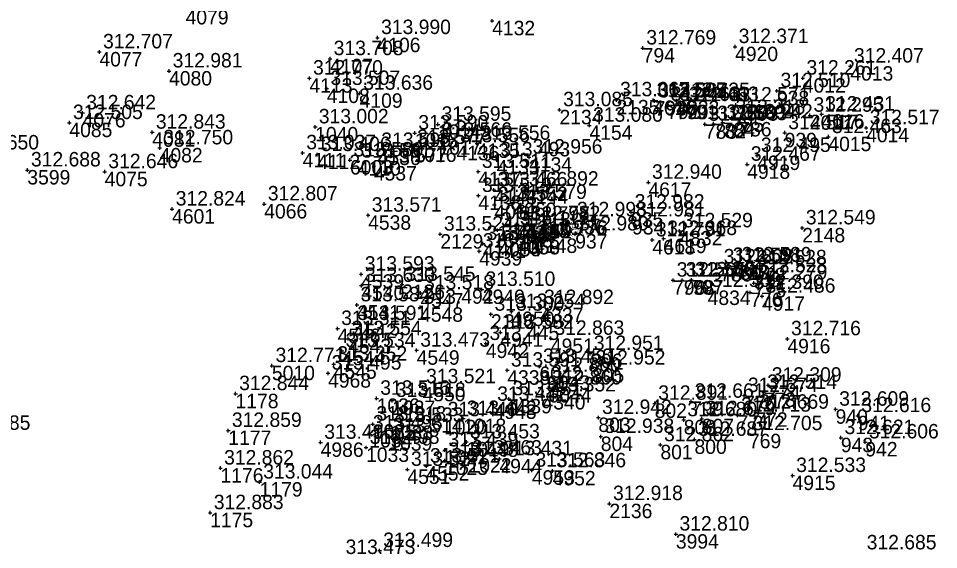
# Model space of a CAD drawing. Extents: x -829398 to -819400, y -1074439 to -1067977.
# Drawn here: x -820488.2 to -820411.7, y -1068420.4 to -1068376.3 of the extents above; entities that cross this region are included whole.
import ezdxf

# ---------------------------------------------------------------- set-up
doc = ezdxf.new("R2010")
doc.units = 0
for name, color, linetype in [('Vrstva 60', 7, 'Continuous'), ('Vrstva 61', 7, 'Continuous'), ('Čísla bodů_doměření_2012', 7, 'Continuous')]:
    doc.layers.add(name, color=color, linetype=linetype)

# ---------------------------------------------------------------- blocks, each defined once
blk = doc.blocks.new('BOD')
at = {"layer": 'Čísla bodů_doměření_2012'}
for p, q in [((-0.15, 0), (0.15, 0)), ((0, -0.15), (0, 0.15))]:
    blk.add_line(p, q, dxfattribs=at)

msp = doc.modelspace()

# ---------------------------------------------------------------- block references
at = {"layer": 'Vrstva 60'}
for p in [(-820448.793, -1068376.458), (-820458.321, -1068377.858), (-820481.424, -1068379.046), (-820436.284, -1068378.722), (-820428.611, -1068378.607), (-820462.261, -1068379.607), (-820419.035, -1068380.226), (-820475.638, -1068380.631), (-820463.975, -1068381.225), (-820422.981, -1068381.223), (-820462.534, -1068382.086), (-820459.806, -1068382.482), (-820425.135, -1068382.272), (-820438.465, -1068383.026), (-820435.43, -1068383.071), (-820435.295, -1068383.127), (-820434.255, -1068383.414), (-820433.508, -1068383.435), (-820433.491, -1068383.091), (-820432.744, -1068383.426), (-820428.538, -1068383.458), (-820482.823, -1068384.111), (-820443.198, -1068383.852), (-820422.395, -1068384.313), (-820421.424, -1068384.214), (-820483.921, -1068384.918), (-820453.3, -1068385.061), (-820440.71, -1068385.14), (-820431.124, -1068385.055), (-820430.394, -1068385.009), (-820429.644, -1068384.91), (-820428.874, -1068384.488), (-820428.26, -1068384.861), (-820477.038, -1068385.717), (-820463.496, -1068385.274), (-820455.226, -1068385.785), (-820424.49, -1068385.76), (-820417.722, -1068385.347), (-820453.258, -1068386.387), (-820450.067, -1068386.643), (-820420.859, -1068386.084), (-820476.417, -1068387.019), (-820464.539, -1068387.428), (-820458.305, -1068387.238), (-820455.328, -1068386.983), (-820451.759, -1068386.841), (-820463.331, -1068387.574), (-820460.612, -1068388.025), (-820459.948, -1068388.118), (-820448.415, -1068388.015), (-820445.728, -1068387.788), (-820426.767, -1068387.65), (-820487.413, -1068388.853), (-820480.986, -1068388.999), (-820458.624, -1068388.524), (-820449.953, -1068388.977), (-820427.604, -1068388.381), (-820448.644, -1068390.508), (-820446.049, -1068390.45), (-820435.811, -1068389.88), (-820449.939, -1068390.975), (-820467.731, -1068391.677), (-820448.613, -1068391.739), (-820447.03, -1068391.553), (-820475.385, -1068392.101), (-820459.098, -1068392.613), (-820437.253, -1068392.358), (-820446.781, -1068393.362), (-820445.907, -1068393.319), (-820442.044, -1068392.994), (-820437.171, -1068393.006), (-820453.1, -1068394.181), (-820448.36, -1068393.85), (-820446.789, -1068393.702), (-820441.893, -1068394.174), (-820433.233, -1068393.913), (-820423.034, -1068393.666), (-820449.558, -1068394.961), (-820448.279, -1068394.819), (-820448.274, -1068394.835), (-820446.729, -1068394.659), (-820446.699, -1068394.656), (-820445.296, -1068394.542), (-820435.491, -1068394.664), (-820434.548, -1068394.553), (-820449.867, -1068395.595), (-820429.857, -1068396.912), (-820429.104, -1068396.79), (-820428.356, -1068396.745), (-820427.101, -1068396.984), (-820459.677, -1068397.512), (-820433.764, -1068398.01), (-820433.008, -1068398.009), (-820432.242, -1068397.987), (-820427.057, -1068397.648), (-820459.662, -1068398.451), (-820456.286, -1068398.363), (-820449.647, -1068398.779), (-820430.89, -1068398.864), (-820427.049, -1068398.24), (-820454.75, -1068399.067), (-820427.35, -1068399.028), (-820426.373, -1068399.341), (-820460.029, -1068400.06), (-820454.782, -1068400.259), (-820444.782, -1068400.289), (-820448.894, -1068400.838), (-820447.185, -1068400.61), (-820460.292, -1068401.612), (-820461.639, -1068402.025), (-820448.112, -1068402.337), (-820460.758, -1068402.873), (-820449.321, -1068403.272), (-820443.919, -1068402.845), (-820424.262, -1068402.88), (-820461.272, -1068403.87), (-820455.068, -1068403.828), (-820440.648, -1068404.102), (-820461.957, -1068404.988), (-820467.092, -1068405.11), (-820462.427, -1068405.731), (-820447.535, -1068405.487), (-820444.87, -1068405.175), (-820440.5, -1068405.31), (-820444.224, -1068405.914), (-820454.58, -1068406.864), (-820444.119, -1068406.967), (-820426.242, -1068407.336), (-820425.864, -1068406.738), (-820470.113, -1068407.438), (-820458.39, -1068407.823), (-820457.097, -1068408.003), (-820447.403, -1068407.866), (-820444.613, -1068407.544), (-820432.266, -1068408.072), (-820427.847, -1068407.595), (-820448.675, -1068408.326), (-820435.292, -1068408.242), (-820420.261, -1068408.731), (-820452.787, -1068409.609), (-820451.196, -1068409.504), (-820439.968, -1068409.415), (-820432.881, -1068409.611), (-820431.372, -1068409.518), (-820428.411, -1068409.224), (-820426.916, -1068408.982), (-820418.42, -1068409.266), (-820458.715, -1068409.966), (-820457.274, -1068410.077), (-820470.717, -1068410.493), (-820459, -1068410.703), (-820457.34, -1068410.967), (-820439.767, -1068410.996), (-820427.457, -1068410.762), (-820419.82, -1068411.09), (-820463.043, -1068411.482), (-820459.268, -1068411.902), (-820450.936, -1068411.445), (-820434.813, -1068411.683), (-820431.982, -1068411.235), (-820417.791, -1068411.446), (-820452.725, -1068412.112), (-820454.262, -1068413.453), (-820452.714, -1068412.981), (-820450.762, -1068412.787), (-820448.19, -1068412.847), (-820471.364, -1068413.616), (-820455.836, -1068413.73), (-820445.499, -1068413.795), (-820443.767, -1068413.849), (-820423.835, -1068414.239), (-820468.113, -1068414.78), (-820439.052, -1068416.573), (-820472.223, -1068417.326), (-820433.53, -1068419.103), (-820458.144, -1068420.47)]:
    msp.add_blockref('BOD', p, dxfattribs=at)

# ---------------------------------------------------------------- texts
for s, p in [('4079', (-820474.265, -1068376.755)), ('4132', (-820448.793, -1068377.658)), ('4106', (-820458.321, -1068379.058)), ('794', (-820436.284, -1068379.922)), ('4920', (-820428.611, -1068379.807)), ('4077', (-820481.424, -1068380.246)), ('4107', (-820462.261, -1068380.807)), ('4013', (-820419.035, -1068381.426)), ('4080', (-820475.638, -1068381.831)), ('4113', (-820463.975, -1068382.425)), ('4012', (-820422.981, -1068382.423)), ('4108', (-820462.534, -1068383.286)), ('4109', (-820459.806, -1068383.682)), ('938', (-820425.135, -1068383.472)), ('2135', (-820438.465, -1068384.226)), ('4616', (-820435.43, -1068384.271)), ('793', (-820435.295, -1068384.327)), ('792', (-820434.255, -1068384.614)), ('4833', (-820433.491, -1068384.291)), ('790', (-820433.508, -1068384.635)), ('791', (-820432.744, -1068384.626)), ('787', (-820428.538, -1068384.658)), ('4076', (-820482.823, -1068385.311)), ('2134', (-820443.198, -1068385.052)), ('4016', (-820421.424, -1068385.414)), ('4085', (-820483.921, -1068386.118)), ('1014', (-820453.3, -1068386.261)), ('783', (-820431.124, -1068386.255)), ('782', (-820430.394, -1068386.209)), ('784', (-820429.644, -1068386.11)), ('785', (-820428.874, -1068385.688)), ('786', (-820428.26, -1068386.061)), ('4017', (-820422.395, -1068385.513)), ('4081', (-820477.038, -1068386.917)), ('1040', (-820463.496, -1068386.474)), ('1015', (-820455.226, -1068386.985)), ('4154', (-820440.71, -1068386.34)), ('939', (-820424.49, -1068386.96)), ('4014', (-820417.722, -1068386.547)), ('1017', (-820453.258, -1068387.587)), ('4015', (-820420.859, -1068387.284)), ('4082', (-820476.417, -1068388.219)), ('4536', (-820458.305, -1068388.438)), ('1016', (-820455.328, -1068388.183)), ('4136', (-820451.759, -1068388.041)), ('4135', (-820450.067, -1068387.843)), ('4111', (-820464.539, -1068388.628)), ('4112', (-820463.331, -1068388.774)), ('6003', (-820460.612, -1068389.225)), ('4110', (-820459.948, -1068389.318)), ('4133', (-820448.415, -1068389.215)), ('4134', (-820445.728, -1068388.988)), ('4919', (-820426.767, -1068388.85)), ('3599', (-820487.413, -1068390.053)), ('4537', (-820458.624, -1068389.724)), ('4918', (-820427.604, -1068389.581)), ('4075', (-820480.986, -1068390.199)), ('4137', (-820449.953, -1068390.177)), ('4617', (-820435.811, -1068391.08)), ('4138', (-820449.939, -1068392.175)), ('4143', (-820448.644, -1068391.708)), ('4144', (-820446.049, -1068391.65)), ('4066', (-820467.731, -1068392.877)), ('4061', (-820448.613, -1068392.939)), ('4060', (-820447.03, -1068392.753)), ('4601', (-820475.385, -1068393.301)), ('4538', (-820459.098, -1068393.813)), ('935', (-820437.253, -1068393.558)), ('4146', (-820446.781, -1068394.562)), ('4145', (-820445.907, -1068394.519)), ('936', (-820442.044, -1068394.194)), ('934', (-820437.171, -1068394.206)), ('2129', (-820453.1, -1068395.381)), ('4056', (-820448.36, -1068395.05)), ('4057', (-820446.789, -1068394.902)), ('937', (-820441.893, -1068395.374)), ('4832', (-820433.233, -1068395.113)), ('2148', (-820423.034, -1068394.866)), ('4141', (-820449.558, -1068396.161)), ('4055', (-820448.279, -1068396.019)), ('4054', (-820448.274, -1068396.035)), ('4058', (-820446.729, -1068395.859)), ('4059', (-820446.699, -1068395.856)), ('4148', (-820445.296, -1068395.742)), ('4618', (-820435.491, -1068395.864)), ('4619', (-820434.548, -1068395.753)), ('4939', (-820449.867, -1068396.795)), ('780', (-820429.857, -1068398.112)), ('781', (-820429.104, -1068397.99)), ('779', (-820428.356, -1068397.945)), ('778', (-820427.101, -1068398.184)), ('4539', (-820459.677, -1068398.712)), ('796', (-820433.764, -1068399.21)), ('798', (-820433.008, -1068399.209)), ('797', (-820432.242, -1068399.187)), ('777', (-820427.057, -1068398.848)), ('4540', (-820459.662, -1068399.651)), ('2126', (-820456.286, -1068399.563)), ('4940', (-820449.647, -1068399.979)), ('775', (-820427.049, -1068399.44)), ('4547', (-820454.75, -1068400.267)), ('4834', (-820430.89, -1068400.064)), ('776', (-820427.35, -1068400.228)), ('4917', (-820426.373, -1068400.541)), ('4541', (-820460.029, -1068401.26)), ('4548', (-820454.782, -1068401.459)), ('4337', (-820444.782, -1068401.489)), ('2116', (-820448.894, -1068402.038)), ('4950', (-820447.185, -1068401.81)), ('4542', (-820460.292, -1068402.812)), ('4546', (-820461.639, -1068403.225)), ('4941', (-820448.112, -1068403.537)), ('4543', (-820460.758, -1068404.073)), ('4942', (-820449.321, -1068404.472)), ('4951', (-820443.919, -1068404.045)), ('4916', (-820424.262, -1068404.08)), ('4544', (-820461.272, -1068405.07)), ('4549', (-820455.068, -1068405.028)), ('806', (-820440.648, -1068405.302)), ('5010', (-820467.092, -1068406.31)), ('4545', (-820461.957, -1068406.188)), ('4338', (-820447.535, -1068406.687)), ('6042', (-820444.87, -1068406.375)), ('805', (-820440.5, -1068406.51)), ('4968', (-820462.427, -1068406.931)), ('6043', (-820444.224, -1068407.114)), ('4550', (-820454.58, -1068408.064)), ('6044', (-820444.119, -1068408.167)), ('774', (-820425.864, -1068407.938)), ('1178', (-820470.113, -1068408.638)), ('1036', (-820458.39, -1068409.023)), ('1037', (-820457.097, -1068409.203)), ('4339', (-820447.403, -1068409.066)), ('4340', (-820444.613, -1068408.744)), ('770', (-820427.847, -1068408.795)), ('773', (-820426.242, -1068408.536)), ('4943', (-820448.675, -1068409.526)), ('802', (-820435.292, -1068409.442)), ('799', (-820432.266, -1068409.272)), ('940', (-820420.261, -1068409.931)), ('1018', (-820451.196, -1068410.704)), ('803', (-820439.968, -1068410.615)), ('807', (-820431.372, -1068410.718)), ('771', (-820428.411, -1068410.424)), ('772', (-820426.916, -1068410.182)), ('941', (-820418.42, -1068410.466)), ('1035', (-820458.715, -1068411.166)), ('1038', (-820457.274, -1068411.277)), ('1020', (-820452.787, -1068410.809)), ('808', (-820432.881, -1068410.811)), ('1177', (-820470.717, -1068411.693)), ('1034', (-820459, -1068411.903)), ('1039', (-820457.34, -1068412.167)), ('804', (-820439.767, -1068412.196)), ('769', (-820427.457, -1068411.962)), ('4986', (-820463.043, -1068412.682)), ('1019', (-820450.936, -1068412.645)), ('801', (-820434.813, -1068412.883)), ('800', (-820431.982, -1068412.435)), ('943', (-820419.82, -1068412.29)), ('942', (-820417.791, -1068412.646)), ('1033', (-820459.268, -1068413.102)), ('1021', (-820452.725, -1068413.312)), ('1023', (-820452.714, -1068414.181)), ('1022', (-820450.762, -1068413.987)), ('4944', (-820448.19, -1068414.047)), ('1176', (-820471.364, -1068414.816)), ('4551', (-820455.836, -1068414.93)), ('4552', (-820454.262, -1068414.653)), ('4953', (-820445.499, -1068414.995)), ('4952', (-820443.767, -1068415.049)), ('1179', (-820468.113, -1068415.98)), ('4915', (-820423.835, -1068415.439)), ('2136', (-820439.052, -1068417.773)), ('1175', (-820472.223, -1068418.526)), ('3994', (-820433.53, -1068420.303))]:
    msp.add_text(s, height=1.2, dxfattribs=at).set_placement(p)
at = {"layer": 'Vrstva 61'}
for s, p in [('313.990', (-820458.021, -1068377.558)), ('312.769', (-820435.984, -1068378.422)), ('312.371', (-820428.311, -1068378.307)), ('312.707', (-820481.124, -1068378.746)), ('313.708', (-820461.961, -1068379.307)), ('312.407', (-820418.735, -1068379.926)), ('312.981', (-820475.338, -1068380.331)), ('312.770', (-820463.675, -1068380.925)), ('312.261', (-820422.681, -1068380.923)), ('313.507', (-820462.234, -1068381.786)), ('313.636', (-820459.506, -1068382.182)), ('312.510', (-820424.835, -1068381.972)), ('313.067', (-820438.165, -1068382.726)), ('312.595', (-820435.13, -1068382.771)), ('312.567', (-820434.995, -1068382.827)), ('312.463', (-820433.955, -1068383.114)), ('312.461', (-820433.208, -1068383.135)), ('312.435', (-820433.191, -1068382.791)), ('312.463', (-820432.444, -1068383.126)), ('312.571', (-820428.238, -1068383.158)), ('312.642', (-820482.523, -1068383.811)), ('313.085', (-820442.898, -1068383.552)), ('312.431', (-820421.124, -1068383.914)), ('312.505', (-820483.621, -1068384.618)), ('312.503', (-820430.094, -1068384.709)), ('312.504', (-820429.344, -1068384.61)), ('312.318', (-820428.574, -1068384.188)), ('312.242', (-820427.96, -1068384.561)), ('312.295', (-820422.095, -1068384.013)), ('312.843', (-820476.738, -1068385.417)), ('313.002', (-820463.196, -1068384.974)), ('313.590', (-820454.926, -1068385.485)), ('313.595', (-820453, -1068384.761)), ('313.080', (-820440.41, -1068384.84)), ('312.503', (-820430.824, -1068384.755)), ('312.517', (-820424.19, -1068385.46)), ('312.517', (-820417.422, -1068385.047)), ('313.566', (-820452.958, -1068386.087)), ('312.463', (-820420.559, -1068385.784)), ('312.750', (-820476.117, -1068386.719)), ('313.595', (-820458.005, -1068386.938)), ('313.577', (-820455.028, -1068386.683)), ('313.556', (-820451.459, -1068386.541)), ('313.556', (-820449.767, -1068386.343)), ('312.650', (-820492.245, -1068387.142)), ('313.037', (-820464.239, -1068387.128)), ('313.406', (-820463.031, -1068387.274)), ('313.580', (-820460.312, -1068387.725)), ('313.493', (-820448.115, -1068387.715)), ('312.956', (-820445.428, -1068387.488)), ('312.495', (-820426.467, -1068387.35)), ('312.688', (-820487.113, -1068388.553)), ('313.561', (-820459.648, -1068387.818)), ('313.577', (-820458.324, -1068388.224)), ('312.467', (-820427.304, -1068388.081)), ('312.646', (-820480.686, -1068388.699)), ('313.511', (-820449.653, -1068388.677)), ('312.940', (-820435.511, -1068389.58)), ('313.519', (-820449.639, -1068390.675)), ('313.466', (-820448.344, -1068390.208)), ('312.892', (-820445.749, -1068390.15)), ('312.807', (-820467.431, -1068391.377)), ('313.552', (-820448.313, -1068391.439)), ('313.579', (-820446.73, -1068391.253)), ('312.824', (-820475.085, -1068391.801)), ('313.571', (-820458.798, -1068392.313)), ('312.982', (-820436.953, -1068392.058)), ('312.797', (-820446.481, -1068393.062)), ('312.782', (-820445.607, -1068393.019)), ('312.998', (-820441.744, -1068392.694)), ('312.981', (-820436.871, -1068392.706)), ('313.524', (-820452.8, -1068393.881)), ('315.113', (-820448.06, -1068393.55)), ('315.112', (-820446.489, -1068393.402)), ('312.980', (-820441.593, -1068393.874)), ('312.529', (-820432.933, -1068393.613)), ('312.549', (-820422.734, -1068393.366)), ('313.422', (-820449.258, -1068394.661)), ('315.149', (-820447.979, -1068394.519)), ('313.551', (-820447.974, -1068394.535)), ('315.155', (-820446.429, -1068394.359)), ('312.788', (-820446.399, -1068394.356)), ('312.776', (-820444.996, -1068394.242)), ('312.791', (-820435.191, -1068394.364)), ('312.368', (-820434.248, -1068394.253)), ('313.478', (-820449.567, -1068395.295)), ('312.608', (-820429.557, -1068396.612)), ('312.591', (-820428.804, -1068396.49)), ('312.589', (-820428.056, -1068396.445)), ('312.528', (-820426.801, -1068396.684)), ('313.593', (-820459.377, -1068397.212)), ('312.561', (-820433.464, -1068397.71)), ('312.560', (-820432.708, -1068397.709)), ('312.561', (-820431.942, -1068397.687)), ('312.528', (-820426.757, -1068397.348)), ('313.630', (-820459.362, -1068398.151)), ('313.545', (-820455.986, -1068398.063)), ('313.510', (-820449.347, -1068398.479)), ('312.279', (-820426.749, -1068397.94)), ('313.518', (-820454.45, -1068398.767)), ('312.569', (-820430.59, -1068398.564)), ('312.390', (-820427.05, -1068398.728)), ('312.486', (-820426.073, -1068399.041)), ('313.584', (-820459.729, -1068399.76)), ('313.492', (-820454.482, -1068399.959)), ('312.892', (-820444.482, -1068399.989)), ('313.300', (-820448.594, -1068400.538)), ('313.254', (-820446.885, -1068400.31)), ('313.591', (-820459.992, -1068401.312)), ('313.311', (-820461.339, -1068401.725)), ('313.582', (-820447.812, -1068402.037)), ('313.554', (-820460.458, -1068402.573)), ('313.445', (-820449.021, -1068402.972)), ('312.863', (-820443.619, -1068402.545)), ('312.716', (-820423.962, -1068402.58)), ('313.534', (-820460.972, -1068403.57)), ('313.473', (-820454.768, -1068403.528)), ('312.951', (-820440.348, -1068403.802)), ('312.771', (-820466.792, -1068404.81)), ('313.352', (-820461.657, -1068404.688)), ('313.591', (-820447.235, -1068405.187)), ('313.450', (-820444.57, -1068404.875)), ('312.952', (-820440.2, -1068405.01)), ('313.495', (-820462.127, -1068405.431)), ('312.860', (-820443.924, -1068405.614)), ('313.521', (-820454.28, -1068406.564)), ('312.860', (-820443.819, -1068406.667)), ('312.309', (-820425.564, -1068406.438)), ('312.844', (-820469.813, -1068407.138)), ('313.516', (-820458.09, -1068407.523)), ('313.451', (-820447.103, -1068407.566)), ('313.352', (-820444.313, -1068407.244)), ('312.674', (-820427.547, -1068407.295)), ('312.514', (-820425.942, -1068407.036)), ('313.518', (-820456.797, -1068407.703)), ('313.442', (-820448.375, -1068408.026)), ('312.891', (-820434.992, -1068407.942)), ('312.661', (-820431.966, -1068407.772)), ('312.609', (-820419.961, -1068408.431)), ('313.442', (-820450.896, -1068409.204)), ('312.942', (-820439.668, -1068409.115)), ('312.713', (-820428.111, -1068408.924)), ('312.669', (-820426.616, -1068408.682)), ('312.616', (-820418.12, -1068408.966)), ('313.518', (-820458.415, -1068409.666)), ('313.533', (-820456.974, -1068409.777)), ('313.440', (-820452.487, -1068409.309)), ('312.680', (-820432.581, -1068409.311)), ('312.679', (-820431.072, -1068409.218)), ('312.685', (-820492.959, -1068410.435)), ('312.859', (-820470.417, -1068410.193)), ('313.498', (-820458.7, -1068410.403)), ('313.514', (-820457.04, -1068410.667)), ('312.938', (-820439.467, -1068410.696)), ('312.705', (-820427.157, -1068410.462)), ('313.496', (-820462.743, -1068411.182)), ('313.453', (-820450.636, -1068411.145)), ('312.862', (-820434.513, -1068411.383)), ('312.687', (-820431.682, -1068410.935)), ('312.621', (-820419.52, -1068410.79)), ('312.606', (-820417.491, -1068411.146)), ('313.498', (-820458.968, -1068411.602)), ('313.439', (-820452.425, -1068411.812)), ('313.448', (-820452.414, -1068412.681)), ('313.463', (-820450.462, -1068412.487)), ('313.431', (-820447.89, -1068412.547)), ('312.862', (-820471.064, -1068413.316)), ('313.527', (-820455.536, -1068413.43)), ('313.521', (-820453.962, -1068413.153)), ('313.563', (-820445.199, -1068413.495)), ('312.846', (-820443.467, -1068413.549)), ('313.044', (-820467.813, -1068414.48)), ('312.533', (-820423.535, -1068413.939)), ('312.918', (-820438.752, -1068416.273)), ('312.883', (-820471.923, -1068417.026)), ('312.810', (-820433.23, -1068418.803)), ('313.499', (-820457.844, -1068420.17)), ('312.685', (-820417.677, -1068420.366)), ('313.473', (-820460.97, -1068420.75))]:
    msp.add_text(s, height=1.2, dxfattribs=at).set_placement(p)

doc.saveas('drawing.dxf')
